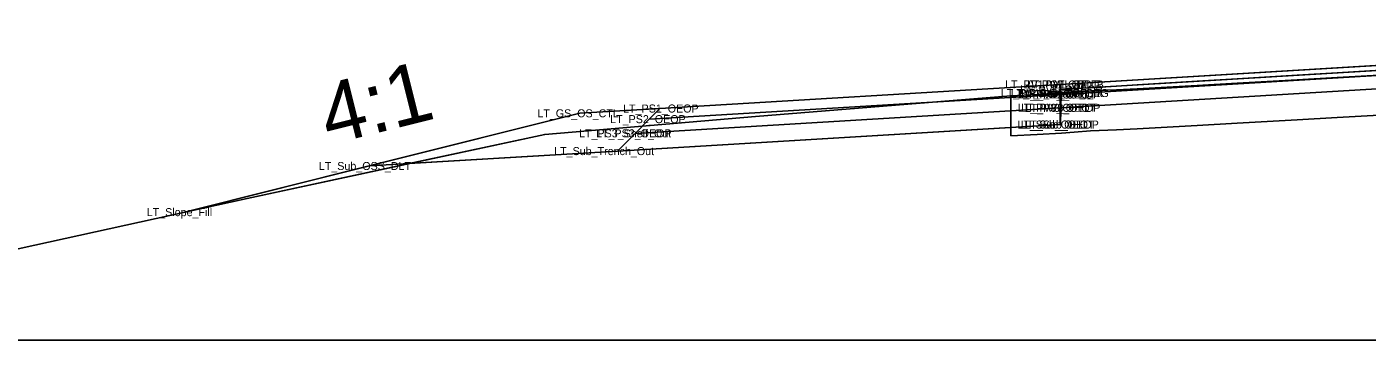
# Model space of a CAD drawing. Extents: x 2177029 to 2201446, y 59897 to 78390.
# Drawn here: x 2199162.9 to 2199196.4, y 68407.31 to 68415.14 of the extents above; entities that cross this region are included whole.
import ezdxf

# ---------------------------------------------------------------- set-up
doc = ezdxf.new("R2010")
doc.units = 0
for name, color, linetype in [('Exist Cross Section Cell', 7, 'Continuous'), ('Exist PHM Roadway Shape', 7, 'Continuous'), ('Exist XS Ground Line', 7, 'Continuous'), ('Prop CMT Conc Surface', 7, 'Continuous'), ('Prop CMT Concrete Structures', 7, 'Continuous'), ('Prop CMT Guardrail Graphics', 7, 'Continuous'), ('Prop CMT Guardrail Widen Shoulder', 7, 'Continuous'), ('Prop CMT Pvmt Course 1 CG', 7, 'Continuous'), ('Prop CMT Pvmt Course 2', 7, 'Continuous'), ('Prop CMT Pvmt Course 2 CG', 7, 'Continuous'), ('Prop CMT Pvmt Course 3', 7, 'Continuous'), ('Prop CMT Pvmt Course 4', 7, 'Continuous'), ('Prop CMT Pvmt Surface', 7, 'Continuous'), ('Prop CMT Pvmt Wedge Surface 1', 7, 'Continuous'), ('Prop CMT Slope Grass', 7, 'Continuous'), ('Prop CMT Subgrade Earthwork', 7, 'Continuous'), ('Prop Hatching', 7, 'Continuous'), ('Prop XS Side Slope Text', 7, 'Continuous'), ('Scratch_Level_0', 7, 'Continuous'), ('Scratch_Level_9', 7, 'Continuous')]:
    doc.layers.add(name, color=color, linetype=linetype)

msp = doc.modelspace()

# ---------------------------------------------------------------- linework, layer by layer
at = {"layer": 'Exist Cross Section Cell'}
msp.add_line((2199042.732, 68407.31), (2199242.732, 68407.31), dxfattribs=at)
at = {"layer": 'Exist XS Ground Line'}
msp.add_lwpolyline([(2199158.128, 68408.594), (2199168.411, 68410.852), (2199175.844, 68412.45), (2199181.111, 68412.899), (2199187.487, 68413.414), (2199188.149, 68413.444), (2199188.756, 68413.485), (2199189.075, 68413.506), (2199189.479, 68413.536), (2199190.135, 68413.565), (2199190.649, 68413.587), (2199192.146, 68413.673), (2199193.149, 68413.729), (2199194.645, 68413.816), (2199195.649, 68413.874), (2199197.146, 68413.952)], dxfattribs=at)
at = {"layer": 'Prop CMT Conc Surface'}
for points in [[(2199212.732, 68415.012), (2199188.732, 68413.572)], [(2199188.732, 68413.447), (2199188.732, 68413.697)], [(2199188.732, 68413.572), (2199188.732, 68413.447), (2199188.732, 68413.447)]]:
    msp.add_lwpolyline(points, dxfattribs=at)
at = {"layer": 'Prop CMT Concrete Structures'}
for p, q in [((2199212.732, 68415.137), (2199188.732, 68413.697)), ((2199188.732, 68413.697), (2199188.722, 68413.697))]:
    msp.add_line(p, q, dxfattribs=at)
at = {"layer": 'Prop CMT Guardrail Graphics'}
for points in [[(2199212.732, 68414.554), (2199188.732, 68413.114)], [(2199188.732, 68413.114), (2199188.732, 68413.697)]]:
    msp.add_lwpolyline(points, dxfattribs=at)
at = {"layer": 'Prop CMT Pvmt Course 1 CG'}
for points in [[(2199188.722, 68413.113), (2199178.101, 68412.476)], [(2199188.722, 68412.697), (2199188.722, 68413.113)], [(2199177.658, 68412.033), (2199188.722, 68412.697)], [(2199178.101, 68412.476), (2199177.658, 68412.033)], [(2199178.101, 68412.476), (2199178.101, 68412.476)]]:
    msp.add_lwpolyline(points, dxfattribs=at)
at = {"layer": 'Prop CMT Pvmt Course 2'}
for points in [[(2199188.732, 68413.114), (2199188.722, 68413.113)], [(2199188.722, 68413.113), (2199188.722, 68412.697)], [(2199188.732, 68412.697), (2199188.732, 68413.114)], [(2199188.732, 68413.114), (2199188.732, 68413.114), (2199188.732, 68412.697), (2199188.732, 68412.697)], [(2199188.732, 68412.697), (2199188.732, 68413.114)], [(2199188.722, 68412.697), (2199188.732, 68412.697)]]:
    msp.add_lwpolyline(points, dxfattribs=at)
at = {"layer": 'Prop CMT Pvmt Course 2 CG'}
for points in [[(2199212.732, 68415.137), (2199188.732, 68413.697)], [(2199188.732, 68413.572), (2199212.732, 68415.012)], [(2199188.732, 68413.697), (2199188.723, 68413.697), (2199188.722, 68413.697)], [(2199188.722, 68413.697), (2199188.722, 68413.447)], [(2199188.732, 68413.447), (2199188.732, 68413.697)], [(2199188.732, 68413.697), (2199188.732, 68413.447), (2199188.732, 68413.447), (2199188.732, 68413.572)], [(2199188.722, 68413.447), (2199188.732, 68413.447)]]:
    msp.add_lwpolyline(points, dxfattribs=at)
at = {"layer": 'Prop CMT Pvmt Course 3'}
for points in [[(2199188.732, 68412.697), (2199188.747, 68413.484)], [(2199188.722, 68412.697), (2199177.658, 68412.033)], [(2199188.732, 68412.697), (2199188.722, 68412.697)], [(2199188.732, 68412.697), (2199188.732, 68412.697)], [(2199177.658, 68412.033), (2199171.458, 68411.661)]]:
    msp.add_lwpolyline(points, dxfattribs=at)
at = {"layer": 'Prop CMT Pvmt Course 4'}
msp.add_lwpolyline([(2199188.722, 68413.697), (2199178.722, 68413.097)], dxfattribs=at)
at = {"layer": 'Prop CMT Pvmt Surface'}
for points in [[(2199188.732, 68413.572), (2199188.756, 68413.574), (2199189.075, 68413.593), (2199189.479, 68413.617), (2199189.864, 68413.64), (2199190.135, 68413.657), (2199190.649, 68413.687), (2199192.146, 68413.777), (2199193.149, 68413.837), (2199194.645, 68413.927), (2199195.649, 68413.987), (2199197.146, 68414.077)], [(2199197.142, 68413.952), (2199195.649, 68413.874), (2199194.645, 68413.816), (2199193.149, 68413.729), (2199192.146, 68413.673), (2199190.649, 68413.587), (2199190.135, 68413.565), (2199189.864, 68413.552), (2199189.479, 68413.536), (2199189.075, 68413.506), (2199188.756, 68413.485), (2199188.732, 68413.484)], [(2199188.732, 68413.484), (2199188.732, 68413.572)]]:
    msp.add_lwpolyline(points, dxfattribs=at)
at = {"layer": 'Prop CMT Pvmt Wedge Surface 1'}
for p, q in [((2199187.487, 68412.414), (2199187.487, 68413.414)), ((2199190.649, 68412.587), (2199192.146, 68412.673)), ((2199192.146, 68412.673), (2199193.149, 68412.729)), ((2199193.149, 68412.729), (2199194.645, 68412.816)), ((2199194.645, 68412.816), (2199195.649, 68412.874)), ((2199195.649, 68412.874), (2199197.146, 68412.952)), ((2199187.487, 68412.414), (2199188.149, 68412.444)), ((2199188.149, 68412.444), (2199188.756, 68412.485)), ((2199188.756, 68412.485), (2199189.075, 68412.506)), ((2199189.075, 68412.506), (2199189.479, 68412.536)), ((2199189.479, 68412.536), (2199190.135, 68412.565)), ((2199190.135, 68412.565), (2199190.649, 68412.587))]:
    msp.add_line(p, q, dxfattribs=at)
at = {"layer": 'Prop CMT Slope Grass'}
for points in [[(2199188.732, 68413.447), (2199188.722, 68413.447)], [(2199188.722, 68413.447), (2199188.722, 68413.113)], [(2199188.732, 68413.114), (2199188.732, 68413.447)], [(2199188.732, 68413.114), (2199188.732, 68413.114), (2199188.732, 68413.447), (2199188.732, 68413.447)], [(2199188.732, 68413.447), (2199188.732, 68413.114)], [(2199188.722, 68413.113), (2199188.732, 68413.114)]]:
    msp.add_lwpolyline(points, dxfattribs=at)
at = {"layer": 'Prop CMT Subgrade Earthwork'}
for points in [[(2199212.732, 68414.887), (2199188.732, 68413.447)], [(2199188.732, 68413.447), (2199188.732, 68413.697)]]:
    msp.add_lwpolyline(points, dxfattribs=at)
at = {"layer": 'Prop Hatching'}
msp.add_lwpolyline([(2199178.722, 68413.097), (2199176.722, 68412.977), (2199166.846, 68410.508)], dxfattribs=at)
at = {"layer": 'Prop XS Side Slope Text'}
msp.add_lwpolyline([(2199212.732, 68415.137), (2199188.722, 68413.697), (2199178.722, 68413.097), (2199176.722, 68412.977), (2199171.458, 68411.661), (2199172.455, 68411.721), (2199175.844, 68412.45), (2199181.111, 68412.899), (2199187.487, 68413.414), (2199188.149, 68413.444), (2199188.747, 68413.484), (2199189.075, 68413.506), (2199189.479, 68413.536), (2199190.135, 68413.565), (2199190.649, 68413.587), (2199192.146, 68413.673), (2199193.149, 68413.729), (2199194.645, 68413.816), (2199195.649, 68413.874), (2199197.146, 68413.952)], dxfattribs=at)
for points in [[(2199188.149, 68413.444), (2199188.747, 68413.484), (2199188.732, 68412.697), (2199177.658, 68412.033), (2199172.455, 68411.721), (2199175.844, 68412.45), (2199181.111, 68412.899), (2199187.487, 68413.414)], [(2199168.411, 68410.852), (2199172.455, 68411.721), (2199171.458, 68411.661), (2199166.846, 68410.508)]]:
    msp.add_lwpolyline(points, close=True, dxfattribs=at)
at = {"layer": 'Scratch_Level_0'}
for points in [[(2199188.722, 68413.447), (2199178.456, 68412.831), (2199178.101, 68412.476)], [(2199188.722, 68413.113), (2199188.722, 68413.447)], [(2199178.101, 68412.476), (2199188.722, 68413.113)]]:
    msp.add_lwpolyline(points, dxfattribs=at)
at = {"layer": 'Scratch_Level_9'}
for points in [[(2199188.722, 68413.697), (2199178.722, 68413.097), (2199178.456, 68412.831)], [(2199188.722, 68413.447), (2199188.722, 68413.697)], [(2199178.456, 68412.831), (2199188.722, 68413.447)]]:
    msp.add_lwpolyline(points, dxfattribs=at)

# ---------------------------------------------------------------- texts
at = {"layer": 'Exist PHM Roadway Shape'}
for s, p in [('LT_PV1_OTL SE LB', (2199187.347, 68413.597)), ('LT_PV1_OEEOP', (2199187.719, 68413.472)), ('LT_PV1_OEOT', (2199187.806, 68413.597)), ('LT_PV1_OTL', (2199187.894, 68413.597)), ('LT_PV_Sub_Tie_Out', (2199187.241, 68413.384)), ('LT_PV_OEEOP_EG', (2199187.486, 68413.383)), ('LT_PV2_OEEOP', (2199187.663, 68413.347)), ('LT_PV2_OEOT', (2199187.749, 68413.347)), ('LT_PV2_OTL', (2199187.837, 68413.347)), ('LT_GS_OS_CTL', (2199175.659, 68412.877)), ('LT_PS1_OEOP', (2199177.802, 68412.997)), ('LT_PV3_OEEOP', (2199187.663, 68413.014)), ('LT_PV3_OEOT', (2199187.749, 68413.014)), ('LT_PV3_OTL', (2199187.837, 68413.013)), ('LT_PS2_OEOP', (2199177.479, 68412.731)), ('LT_Sub_OEEOP', (2199187.653, 68412.597)), ('LT_Sub_OEOT', (2199187.74, 68412.597)), ('LT_Sub_OTL', (2199187.828, 68412.597)), ('LT_PS3_Shelf_Out', (2199176.7, 68412.376)), ('LT_PS3_OEOP', (2199177.125, 68412.376)), ('LT_Sub_Trench_Out', (2199176.079, 68411.933)), ('LT_Sub_OSS_DLT', (2199170.199, 68411.561)), ('LT_Slope_Fill', (2199165.898, 68410.408))]:
    msp.add_text(s, height=0.2, dxfattribs=at).set_placement(p)
at = {"layer": 'Prop CMT Guardrail Widen Shoulder'}
msp.add_text('4:1', height=1.5, rotation=14.0367, dxfattribs=at).set_placement((2199170.448, 68412.182))

doc.saveas('drawing.dxf')
